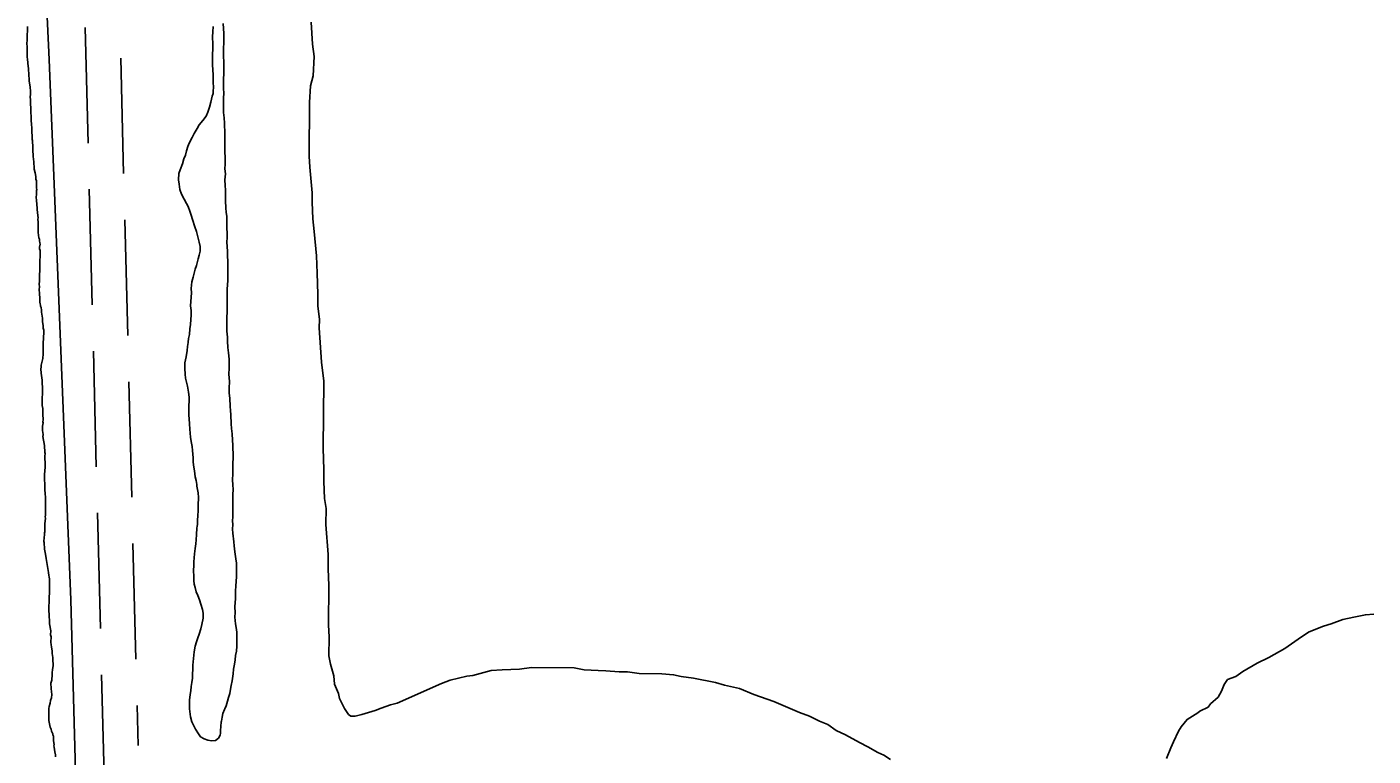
# Model space of a CAD drawing. Extents: x 3172231 to 3210228, y 940198 to 965780.
# Drawn here: x 3177804 to 3178967, y 955187 to 955818 of the extents above; entities that cross this region are included whole.
import ezdxf

# ---------------------------------------------------------------- set-up
doc = ezdxf.new("R2010")
doc.units = 0
for name, color, linetype in [('V-ROAD-CNTR', 7, 'Continuous'), ('V-SITE-VEGE', 7, 'Continuous'), ('V-TOPO-SHOR', 7, 'Continuous')]:
    doc.layers.add(name, color=color, linetype=linetype)

msp = doc.modelspace()

# ---------------------------------------------------------------- linework, layer by layer
at = {"layer": 'V-ROAD-CNTR'}
for p, q in [((3177854.033, 955817.577), (3177856.563, 955717.609)), ((3177884.712, 955791.148), (3177887.241, 955691.18)), ((3177857.575, 955677.622), (3177860.105, 955577.654)), ((3177888.253, 955651.193), (3177890.783, 955551.225)), ((3177861.117, 955537.667), (3177863.646, 955437.699)), ((3177891.795, 955511.238), (3177894.325, 955411.27)), ((3177864.658, 955397.712), (3177867.188, 955297.744)), ((3177895.337, 955371.282), (3177897.866, 955271.314))]:
    msp.add_line(p, q, dxfattribs=at)
for points in [[(3177868.2, 955257.757), (3177870.117, 955182.011), (3177870.828, 955157.791)], [(3177898.878, 955231.327), (3177899.755, 955196.68)]]:
    msp.add_lwpolyline(points, dxfattribs=at)
at = {"layer": 'V-SITE-VEGE'}
for p, q in [((3177803.957, 955811.833), (3177803.91, 955806.605)), ((3177804.189, 955814.131), (3177803.957, 955811.833)), ((3177804.228, 955818.524), (3177804.189, 955814.131)), ((3177803.91, 955806.605), (3177803.675, 955803.678)), ((3177803.675, 955803.678), (3177803.861, 955800.958)), ((3177803.861, 955800.958), (3177803.779, 955791.966)), ((3177803.779, 955791.966), (3177804.182, 955790.288)), ((3177804.182, 955790.288), (3177804.174, 955789.244)), ((3177804.174, 955789.244), (3177804.371, 955787.986)), ((3177804.371, 955787.986), (3177804.361, 955786.733)), ((3177804.361, 955786.733), (3177804.942, 955781.707)), ((3177804.942, 955781.707), (3177804.93, 955780.245)), ((3177804.93, 955780.245), (3177805.327, 955777.939)), ((3177805.327, 955777.939), (3177805.684, 955771.035)), ((3177805.684, 955771.035), (3177806.476, 955766.216)), ((3177806.476, 955766.216), (3177806.859, 955762.241)), ((3177806.859, 955762.241), (3177806.628, 955759.732)), ((3177806.628, 955759.732), (3177806.609, 955757.641)), ((3177806.609, 955757.641), (3177806.796, 955755.13)), ((3177806.796, 955755.13), (3177806.757, 955750.737)), ((3177806.757, 955750.737), (3177806.947, 955748.644)), ((3177806.947, 955748.644), (3177806.929, 955746.553)), ((3177806.929, 955746.553), (3177807.48, 955737.974)), ((3177807.48, 955737.974), (3177807.644, 955732.95)), ((3177807.644, 955732.95), (3177807.838, 955731.486)), ((3177807.838, 955731.486), (3177807.797, 955726.886)), ((3177807.797, 955726.886), (3177808.19, 955723.956)), ((3177808.19, 955723.956), (3177808.162, 955720.818)), ((3177808.162, 955720.818), (3177808.36, 955719.769)), ((3177808.36, 955719.769), (3177808.725, 955713.701)), ((3177808.725, 955713.701), (3177808.694, 955710.357)), ((3177808.694, 955710.357), (3177809.092, 955707.844)), ((3177809.092, 955707.844), (3177809.073, 955705.962)), ((3177809.073, 955705.962), (3177809.264, 955703.658)), ((3177809.264, 955703.658), (3177809.661, 955701.354)), ((3177809.661, 955701.354), (3177809.642, 955699.263)), ((3177809.642, 955699.263), (3177810.046, 955697.583)), ((3177810.046, 955697.583), (3177810.021, 955695.077)), ((3177810.021, 955695.077), (3177810.828, 955691.722)), ((3177810.828, 955691.722), (3177811.428, 955688.58)), ((3177811.428, 955688.58), (3177811.408, 955686.281)), ((3177811.408, 955686.281), (3177811.813, 955684.812)), ((3177811.813, 955684.812), (3177812.006, 955682.928)), ((3177812.006, 955682.928), (3177811.967, 955678.537)), ((3177811.688, 955671.011), (3177811.68, 955669.964)), ((3177811.68, 955669.964), (3177811.879, 955668.918)), ((3177811.916, 955672.891), (3177811.688, 955671.011)), ((3177811.879, 955668.918), (3177811.871, 955667.871)), ((3177811.871, 955667.871), (3177812.44, 955661.381)), ((3177811.946, 955676.446), (3177811.916, 955672.891)), ((3177812.166, 955677.491), (3177811.946, 955676.446)), ((3177811.967, 955678.537), (3177812.166, 955677.491)), ((3177812.44, 955661.381), (3177812.428, 955660.128)), ((3177812.428, 955660.128), (3177813.009, 955654.895)), ((3177813.009, 955654.895), (3177813.409, 955652.8)), ((3177813.409, 955652.8), (3177813.19, 955651.755)), ((3177813.19, 955651.755), (3177813.376, 955649.247)), ((3177813.376, 955649.247), (3177813.339, 955645.063)), ((3177813.339, 955645.063), (3177813.517, 955641.714)), ((3177813.517, 955641.714), (3177813.505, 955640.25)), ((3177813.505, 955640.25), (3177814.091, 955635.644)), ((3177814.091, 955635.644), (3177814.498, 955634.384)), ((3177814.498, 955634.384), (3177814.486, 955632.922)), ((3177814.486, 955632.922), (3177814.889, 955631.454)), ((3177814.648, 955627.691), (3177814.633, 955626.227)), ((3177814.633, 955626.227), (3177815.039, 955624.761)), ((3177815.088, 955630.196), (3177814.648, 955627.691)), ((3177814.889, 955631.454), (3177815.088, 955630.196)), ((3177815.031, 955623.714), (3177814.988, 955619.112)), ((3177815.039, 955624.761), (3177815.031, 955623.714)), ((3177814.724, 955612.841), (3177814.592, 955598.202)), ((3177814.945, 955614.304), (3177814.724, 955612.841)), ((3177814.988, 955619.112), (3177814.754, 955616.397)), ((3177814.754, 955616.397), (3177814.945, 955614.304)), ((3177814.592, 955598.202), (3177814.359, 955595.695)), ((3177814.547, 955593.185), (3177814.318, 955591.094)), ((3177814.318, 955591.094), (3177814.496, 955587.536)), ((3177814.359, 955595.695), (3177814.547, 955593.185)), ((3177814.496, 955587.536), (3177814.875, 955583.141)), ((3177814.875, 955583.141), (3177814.846, 955580.006)), ((3177814.846, 955580.006), (3177815.043, 955578.539)), ((3177815.043, 955578.539), (3177815.453, 955577.491)), ((3177815.453, 955577.491), (3177815.442, 955576.444)), ((3177815.442, 955576.444), (3177815.852, 955575.396)), ((3177815.852, 955575.396), (3177816.249, 955573.092)), ((3177816.249, 955573.092), (3177816.233, 955571.418)), ((3177816.233, 955571.418), (3177817.232, 955566.18)), ((3177817.232, 955566.18), (3177817.013, 955565.135)), ((3177817.013, 955565.135), (3177817.208, 955563.251)), ((3177817.208, 955563.251), (3177817.8, 955559.483)), ((3177817.8, 955559.483), (3177817.781, 955557.392)), ((3177817.781, 955557.392), (3177818.187, 955555.923)), ((3177818.187, 955555.923), (3177818.111, 955547.559)), ((3177817.679, 955545.886), (3177817.648, 955542.544)), ((3177817.648, 955542.544), (3177817.82, 955538.36)), ((3177818.111, 955547.559), (3177817.679, 955545.886)), ((3177817.548, 955531.249), (3177816.03, 955525.408)), ((3177817.583, 955535.224), (3177817.548, 955531.249)), ((3177817.82, 955538.36), (3177817.583, 955535.224)), ((3177816.018, 955523.944), (3177815.797, 955522.482)), ((3177815.797, 955522.482), (3177815.971, 955518.715)), ((3177815.971, 955518.715), (3177816.753, 955512.645)), ((3177816.03, 955525.408), (3177816.018, 955523.944)), ((3177816.753, 955512.645), (3177816.735, 955510.554)), ((3177816.735, 955510.554), (3177816.933, 955509.507)), ((3177816.933, 955509.507), (3177817.12, 955506.786)), ((3177817.12, 955506.786), (3177817.052, 955499.464)), ((3177816.835, 955498.422), (3177816.827, 955497.375)), ((3177816.827, 955497.375), (3177816.974, 955490.682)), ((3177817.052, 955499.464), (3177816.835, 955498.422)), ((3177816.974, 955490.682), (3177817.372, 955488.169)), ((3177817.372, 955488.169), (3177817.312, 955481.685)), ((3177817.312, 955481.685), (3177817.714, 955479.799)), ((3177817.232, 955472.693), (3177817.195, 955468.719)), ((3177817.677, 955475.617), (3177817.232, 955472.693)), ((3177817.699, 955478.128), (3177817.476, 955476.666)), ((3177817.476, 955476.666), (3177817.677, 955475.617)), ((3177817.714, 955479.799), (3177817.699, 955478.128)), ((3177817.195, 955468.719), (3177817.398, 955467.673)), ((3177817.398, 955467.673), (3177817.583, 955465.16)), ((3177817.583, 955465.16), (3177817.57, 955463.907)), ((3177817.57, 955463.907), (3177818.965, 955455.946)), ((3177818.965, 955455.946), (3177818.942, 955453.646)), ((3177818.942, 955453.646), (3177819.141, 955452.389)), ((3177819.319, 955449.04), (3177819.092, 955446.742)), ((3177819.092, 955446.742), (3177819.282, 955444.858)), ((3177819.141, 955452.389), (3177819.121, 955450.089)), ((3177819.121, 955450.089), (3177819.319, 955449.04)), ((3177819.424, 955437.328), (3177818.946, 955430.85)), ((3177819.282, 955444.858), (3177819.063, 955443.607)), ((3177819.063, 955443.607), (3177819.471, 955442.347)), ((3177819.471, 955442.347), (3177819.424, 955437.328)), ((3177818.946, 955430.85), (3177818.897, 955425.202)), ((3177818.897, 955425.202), (3177819.098, 955424.155)), ((3177819.098, 955424.155), (3177819.063, 955420.391)), ((3177819.063, 955420.391), (3177819.258, 955418.716)), ((3177819.258, 955418.716), (3177819.422, 955413.696)), ((3177819.422, 955413.696), (3177819.614, 955411.812)), ((3177819.614, 955411.812), (3177819.784, 955407.419)), ((3177819.784, 955407.419), (3177819.682, 955395.915)), ((3177819.657, 955393.197), (3177819.194, 955388.391)), ((3177819.682, 955395.915), (3177819.456, 955394.246)), ((3177819.456, 955394.246), (3177819.657, 955393.197)), ((3177818.899, 955378.771), (3177818.461, 955376.476)), ((3177818.916, 955380.447), (3177818.899, 955378.771)), ((3177819.133, 955381.489), (3177818.916, 955380.447)), ((3177819.194, 955388.391), (3177819.133, 955381.489)), ((3177818.461, 955376.476), (3177818.428, 955372.92)), ((3177818.428, 955372.92), (3177818.633, 955372.291)), ((3177818.633, 955372.291), (3177819, 955366.432)), ((3177819, 955366.432), (3177819.391, 955363.501)), ((3177819.391, 955363.501), (3177819.993, 955360.36)), ((3177819.993, 955360.36), (3177820.179, 955358.267)), ((3177820.179, 955358.267), (3177821.584, 955351.56)), ((3177821.584, 955351.56), (3177821.971, 955348.002)), ((3177821.971, 955348.002), (3177822.373, 955346.116)), ((3177822.373, 955346.116), (3177822.559, 955343.603)), ((3177822.559, 955343.603), (3177822.967, 955342.554)), ((3177822.967, 955342.554), (3177823.157, 955340.461)), ((3177823.157, 955340.461), (3177823.112, 955335.442)), ((3177823.112, 955335.442), (3177823.296, 955332.513)), ((3177823.296, 955332.513), (3177823.27, 955329.793)), ((3177822.766, 955319.76), (3177822.539, 955318.089)), ((3177822.786, 955322.269), (3177822.766, 955319.76)), ((3177823.018, 955324.778), (3177822.786, 955322.269)), ((3177823.051, 955328.542), (3177823.018, 955324.778)), ((3177823.27, 955329.793), (3177823.051, 955328.542)), ((3177822.539, 955318.089), (3177822.739, 955317.043)), ((3177822.739, 955317.043), (3177822.696, 955312.232)), ((3177822.696, 955312.232), (3177822.893, 955310.765)), ((3177822.893, 955310.765), (3177822.864, 955307.63)), ((3177822.864, 955307.63), (3177823.262, 955305.326)), ((3177823.262, 955305.326), (3177823.229, 955301.771)), ((3177823.229, 955301.771), (3177824.222, 955295.905)), ((3177824.222, 955295.905), (3177824.191, 955292.35)), ((3177824.191, 955292.35), (3177824.593, 955290.464)), ((3177824.593, 955290.464), (3177824.343, 955285.866)), ((3177824.343, 955285.866), (3177824.529, 955283.564)), ((3177824.529, 955283.564), (3177824.935, 955282.093)), ((3177824.935, 955282.093), (3177825.529, 955278.325)), ((3177825.529, 955278.325), (3177825.51, 955276.234)), ((3177825.51, 955276.234), (3177826.106, 955272.673)), ((3177826.106, 955272.673), (3177826.08, 955269.744)), ((3177825.801, 955262.011), (3177825.363, 955259.713)), ((3177826.256, 955265.771), (3177825.801, 955262.011)), ((3177826.08, 955269.744), (3177826.266, 955267.233)), ((3177826.266, 955267.233), (3177826.256, 955265.771)), ((3177825.095, 955253.233), (3177824.234, 955250.521)), ((3177824.234, 955250.521), (3177824.611, 955245.916)), ((3177825.555, 955258.038), (3177825.095, 955253.233)), ((3177825.363, 955259.713), (3177825.555, 955258.038)), ((3177824.957, 955237.965), (3177824.101, 955235.673)), ((3177824.611, 955245.916), (3177825.002, 955242.985)), ((3177825.193, 955240.683), (3177824.957, 955237.965)), ((3177825.002, 955242.985), (3177825.193, 955240.683)), ((3177822.574, 955228.575), (3177822.551, 955226.066)), ((3177822.551, 955226.066), (3177822.717, 955221.253)), ((3177822.799, 955230.246), (3177822.574, 955228.575)), ((3177823.661, 955233.167), (3177822.799, 955230.246)), ((3177824.101, 955235.673), (3177823.661, 955233.167)), ((3177822.494, 955219.582), (3177822.481, 955218.329)), ((3177822.481, 955218.329), (3177823.892, 955212.459)), ((3177822.717, 955221.253), (3177822.494, 955219.582)), ((3177823.892, 955212.459), (3177824.507, 955210.78)), ((3177824.507, 955210.78), (3177824.906, 955208.896)), ((3177824.906, 955208.896), (3177825.934, 955206.795)), ((3177825.934, 955206.795), (3177826.133, 955205.746)), ((3177826.133, 955205.746), (3177826.543, 955204.697)), ((3177826.543, 955204.697), (3177826.717, 955200.722)), ((3177826.717, 955200.722), (3177827.106, 955197.585)), ((3177827.106, 955197.585), (3177826.887, 955196.329)), ((3177826.887, 955196.329), (3177827.292, 955195.07)), ((3177827.292, 955195.07), (3177827.886, 955191.091)), ((3177827.886, 955191.091), (3177828.488, 955188.576)), ((3177828.488, 955188.576), (3177828.474, 955186.693))]:
    msp.add_line(p, q, dxfattribs=at)
for points in [[(3178544.215, 955188.238), (3178539.173, 955190.454), (3178530.538, 955195.594), (3178523.338, 955199.276), (3178511.101, 955205.896), (3178503.175, 955209.584), (3178495.989, 955214.712), (3178488.782, 955217.672), (3178480.141, 955222.089), (3178471.488, 955225.061), (3178459.237, 955230.234), (3178449.151, 955234.664), (3178431.843, 955240.607), (3178419.592, 955245.78), (3178406.6, 955248.791), (3178398.662, 955251.031), (3178379.89, 955254.818), (3178369.054, 955256.362), (3178362.555, 955257.868), (3178352.436, 955258.683), (3178332.906, 955258.859), (3178322.793, 955260.395), (3178315.562, 955260.46), (3178303.995, 955261.288), (3178297.484, 955261.345), (3178285.194, 955262.181), (3178276.529, 955263.704), (3178239.641, 955264.036), (3178229.501, 955262.682), (3178214.307, 955262.095), (3178204.896, 955261.456), (3178188.944, 955257.259), (3178183.876, 955256.581), (3178169.378, 955253.096), (3178162.118, 955250.268), (3178123.627, 955233.253), (3178117.828, 955231.858), (3178109.844, 955229.038), (3178104.761, 955226.912), (3178093.157, 955223.4), (3178087.357, 955222.007), (3178083.741, 955222.038), (3178081.584, 955223.504), (3178078.012, 955228.6), (3178073.75, 955237.318), (3178073.066, 955241.666), (3178069.521, 955249.653), (3178068.864, 955256.893), (3178066.062, 955267.045), (3178064.68, 955274.291), (3178064.823, 955290.204), (3178064.199, 955301.062), (3178064.504, 955335.055), (3178063.912, 955349.528), (3178064.02, 955361.822), (3178062.085, 955387.883), (3178062.21, 955401.625), (3178060.842, 955410.317), (3178060.248, 955424.79), (3178060.338, 955434.915), (3178059.783, 955453.728), (3178060.305, 955511.592), (3178058.286, 955528.247), (3178056.381, 955557.922), (3178056.447, 955565.156), (3178055.103, 955576.741), (3178055.196, 955586.867), (3178054.634, 955604.957), (3178054.049, 955620.153), (3178052.066, 955641.147), (3178050.719, 955652.009), (3178050.125, 955666.481), (3178050.196, 955674.437), (3178048.228, 955696.881), (3178047.589, 955706.29), (3178048.005, 955752.58), (3178048.859, 955767.039), (3178051.108, 955775.7), (3178051.98, 955792.328), (3178050.631, 955803.193), (3178049.355, 955822.012)], [(3178967.754, 955310.29), (3178960.514, 955309.633), (3178950.368, 955307.554), (3178940.945, 955305.469), (3178930.787, 955301.945), (3178924.258, 955299.831), (3178911.917, 955294.879), (3178905.367, 955290.599), (3178890.81, 955280.602), (3178876.997, 955272.771), (3178866.824, 955267.798), (3178854.464, 955260.675), (3178848.64, 955256.391), (3178841.38, 955253.561), (3178838.447, 955249.246), (3178836.227, 955243.478), (3178833.286, 955238.442), (3178826.724, 955232.714), (3178824.529, 955229.841), (3178817.265, 955226.29), (3178815.804, 955224.856), (3178806.349, 955219.154), (3178801.227, 955212.691), (3178799.025, 955209.092), (3178794.601, 955199.729), (3178792.385, 955194.685), (3178788.685, 955185.315)], [(3178549.968, 955184.57), (3178544.215, 955188.238)]]:
    msp.add_lwpolyline(points, dxfattribs=at)
at = {"layer": 'V-TOPO-SHOR'}
for points in [[(3178989.828, 950932.612), (3178909.978, 951095.096), (3178718.479, 951541.41), (3178626.309, 951769.908), (3178512.871, 952051.96), (3178473.836, 952132.307), (3178447.257, 952201.924), (3178392.388, 952369.696), (3178330.482, 952576.719), (3178234.979, 952899.744), (3178155.342, 953147.828), (3178079.275, 953397.687), (3178029.764, 953569.012), (3178006.867, 953684.987), (3177984.138, 953868.729), (3177944.087, 954259.385), (3177868.624, 954753.563), (3177847.81, 954990.801), (3177846.402, 955142.39), (3177841.497, 955322.522), (3177823.035, 955789.809), (3177817.946, 955895.04), (3177808.202, 956282.053), (3177812.179, 956447.896)], [(3177981.785, 955418.455), (3177981.605, 955421.595), (3177981.443, 955427.034), (3177981.689, 955431.006), (3177981.513, 955434.772), (3177981.56, 955440), (3177981.822, 955445.854), (3177981.857, 955449.618), (3177981.674, 955452.757), (3177981.705, 955456.313), (3177981.326, 955460.708), (3177980.958, 955466.147), (3177980.581, 955470.753), (3177980.198, 955474.73), (3177979.852, 955482.681), (3177979.676, 955486.447), (3177979.289, 955489.797), (3177978.932, 955496.91), (3177978.553, 955501.305), (3177978.592, 955505.698), (3177978.643, 955511.345), (3177978.465, 955514.693), (3177978.285, 955517.831), (3177978.539, 955522.848), (3177978.566, 955525.986), (3177978.398, 955530.588), (3177977.82, 955536.24), (3177977.443, 955540.844), (3177977.075, 955546.285), (3177976.898, 955549.843), (3177976.524, 955554.865), (3177976.554, 955558.211), (3177976.595, 955562.813), (3177976.425, 955567.206), (3177976.669, 955570.968), (3177976.7, 955574.314), (3177976.726, 955577.45), (3177976.755, 955580.587), (3177976.802, 955585.816), (3177976.849, 955591.253), (3177977.093, 955595.016), (3177977.337, 955598.778), (3177977.37, 955602.542), (3177977.41, 955607.144), (3177977.439, 955610.279), (3177977.269, 955614.672), (3177977.116, 955620.74), (3177976.935, 955624.087), (3177976.759, 955627.853), (3177976.589, 955632.246), (3177976.62, 955635.593), (3177976.661, 955639.986), (3177976.485, 955643.752), (3177976.516, 955647.305), (3177976.339, 955650.862), (3177976.366, 955654), (3177975.981, 955657.768), (3177975.596, 955661.328), (3177975.238, 955668.023), (3177975.283, 955673.042), (3177975.315, 955676.807), (3177975.145, 955680.991), (3177974.771, 955685.803), (3177975.236, 955691.028), (3177974.855, 955695.216), (3177974.891, 955699.398), (3177974.928, 955703.58), (3177974.791, 955711.528), (3177974.627, 955716.55), (3177974.869, 955720.103), (3177974.707, 955725.543), (3177974.371, 955734.746), (3177974.203, 955739.35), (3177973.618, 955743.956), (3177973.693, 955752.32), (3177973.525, 955756.924), (3177973.763, 955760.06), (3177973.601, 955765.497), (3177973.661, 955772.19), (3177973.925, 955778.252), (3177973.966, 955782.854), (3177973.806, 955788.293), (3177973.628, 955791.851), (3177973.669, 955796.242), (3177973.695, 955799.377), (3177973.951, 955804.606), (3177973.771, 955807.743), (3177973.812, 955812.343), (3177973.261, 955820.924)], [(3177964.664, 955818.282), (3177964.414, 955813.683), (3177964.166, 955809.503), (3177964.318, 955803.019), (3177964.279, 955798.626), (3177964.035, 955794.863), (3177963.992, 955790.055), (3177963.951, 955785.662), (3177964.326, 955780.638), (3177964.502, 955776.874), (3177964.68, 955773.525), (3177964.643, 955769.343)], [(3177964.643, 955769.343), (3177964.828, 955766.622), (3177964.821, 955765.995), (3177964.582, 955762.442), (3177964.563, 955760.559), (3177963.914, 955758.057), (3177962.614, 955753.047), (3177961.528, 955748.667), (3177960.025, 955744.286), (3177958.53, 955740.745), (3177955.571, 955737.216), (3177952.4, 955733.481), (3177950.696, 955730.149), (3177948.149, 955725.78), (3177946.445, 955722.448), (3177943.891, 955717.451), (3177942.611, 955714.537), (3177941.532, 955710.781), (3177940.661, 955707.234), (3177939.379, 955704.106), (3177938.083, 955699.519), (3177936.156, 955694.516), (3177935.082, 955691.388), (3177934.822, 955685.744), (3177935.209, 955682.185), (3177935.795, 955677.579), (3177937.223, 955673.382), (3177939.484, 955668.971), (3177941.542, 955665.397), (3177942.982, 955662.665), (3177944.62, 955658.676), (3177945.636, 955655.321), (3177946.647, 955651.546), (3177948.681, 955645.255), (3177950.318, 955641.057), (3177951.124, 955637.704), (3177952.535, 955631.834), (3177953.34, 955628.273), (3177953.301, 955624.091), (3177952.644, 955620.751), (3177951.78, 955617.619), (3177950.264, 955611.778), (3177949.189, 955608.649), (3177947.243, 955601.557), (3177946.162, 955597.594), (3177945.691, 955591.741), (3177945.867, 955587.975), (3177945.628, 955584.421), (3177945.14, 955576.897), (3177945.523, 955572.92), (3177945.486, 955568.738), (3177945.243, 955564.975), (3177944.997, 955560.793), (3177944.544, 955557.033), (3177944.081, 955552.018), (3177943.215, 955548.68), (3177942.975, 955545.335), (3177942.973, 955545.126), (3177942.318, 955541.786), (3177942.076, 955538.233), (3177941.19, 955532.595), (3177940.098, 955527.583), (3177940.264, 955522.772), (3177940.428, 955517.753), (3177940.606, 955514.195), (3177942.427, 955507.277), (3177943.426, 955502.038), (3177943.805, 955497.852), (3177943.776, 955494.717), (3177943.737, 955490.324), (3177943.694, 955485.513), (3177943.666, 955482.169), (3177943.846, 955479.029), (3177944.227, 955474.843), (3177944.604, 955470.239), (3177944.96, 955463.333), (3177945.763, 955459.563), (3177946.351, 955455.166), (3177946.74, 955451.815), (3177947.309, 955445.536), (3177947.489, 955442.188), (3177947.671, 955439.048), (3177948.462, 955434.022), (3177949.044, 955428.999), (3177949.853, 955425.853), (3177950.657, 955422.291), (3177950.643, 955420.827), (3177951.638, 955415.17), (3177952.019, 955410.984), (3177951.753, 955404.504), (3177951.745, 955403.667), (3177951.708, 955399.485), (3177951.462, 955395.514), (3177951.217, 955391.334), (3177950.977, 955387.778), (3177950.754, 955386.316), (3177950.526, 955384.436), (3177950.27, 955379.003), (3177949.81, 955374.405), (3177949.57, 955371.061), (3177949.115, 955366.883)], [(3177949.115, 955366.883), (3177948.448, 955362.287), (3177947.966, 955355.389), (3177947.938, 955352.252), (3177947.692, 955348.072), (3177947.686, 955347.443), (3177947.858, 955343.259), (3177948.032, 955339.286), (3177948.212, 955336.146), (3177949.023, 955333.212), (3177950.037, 955329.646), (3177951.471, 955326.287), (3177952.9, 955322.511), (3177953.914, 955318.945), (3177955.337, 955314.331), (3177955.935, 955311.189), (3177956.105, 955306.794), (3177954.803, 955301.369), (3177953.93, 955297.402), (3177952.425, 955292.817), (3177951.352, 955289.687), (3177950.277, 955286.351), (3177949.197, 955282.595), (3177948.106, 955277.588), (3177947.637, 955271.944), (3177947.166, 955266.092), (3177947.131, 955262.119), (3177946.891, 955258.775), (3177946.647, 955254.804), (3177946.195, 955251.044), (3177945.746, 955247.699), (3177945.296, 955243.939), (3177944.638, 955240.81), (3177944.176, 955235.792), (3177944.145, 955232.239), (3177944.319, 955228.264), (3177945.091, 955221.354), (3177946.101, 955217.162), (3177947.747, 955214.221), (3177949.388, 955210.651), (3177951.862, 955206.653), (3177953.721, 955204.126), (3177956.844, 955202.426), (3177959.97, 955201.142), (3177963.312, 955200.696), (3177966.663, 955201.083), (3177969.188, 955202.942), (3177970.677, 955205.648), (3177970.9, 955207.321), (3177970.92, 955209.621), (3177971.371, 955213.17), (3177971.617, 955217.143), (3177971.832, 955217.768), (3177972.278, 955221.11), (3177972.934, 955224.242), (3177974.431, 955227.785), (3177974.644, 955228.2), (3177975.922, 955230.908), (3177977.003, 955234.873), (3177977.869, 955238.211), (3177978.944, 955241.547), (3177979.606, 955245.305), (3177980.263, 955248.645), (3177980.925, 955252.406), (3177981.816, 955258.462), (3177982.272, 955262.642), (3177982.938, 955267.026), (3177983.6, 955270.784), (3177984.048, 955274.338), (3177984.712, 955278.305), (3177985.168, 955282.483), (3177985.199, 955286.038), (3177985.238, 955290.222), (3177985.068, 955294.615), (3177984.478, 955298.803), (3177984.087, 955301.943), (3177983.511, 955307.595), (3177983.548, 955311.777), (3177983.382, 955316.59), (3177983.864, 955323.697), (3177983.925, 955330.596), (3177984.376, 955334.149), (3177984.63, 955338.956), (3177984.865, 955342.092), (3177984.904, 955346.483), (3177984.939, 955350.249), (3177984.765, 955354.224), (3177984.173, 955357.992), (3177983.389, 955364.065), (3177982.809, 955369.299), (3177982.422, 955372.648), (3177981.652, 955380.184), (3177981.474, 955383.742), (3177981.511, 955387.715), (3177981.328, 955390.855), (3177981.57, 955394.408), (3177981.621, 955400.261), (3177981.672, 955405.909), (3177981.707, 955409.674), (3177981.738, 955413.02), (3177981.785, 955418.455)]]:
    msp.add_lwpolyline(points, dxfattribs=at)

doc.saveas('drawing.dxf')
